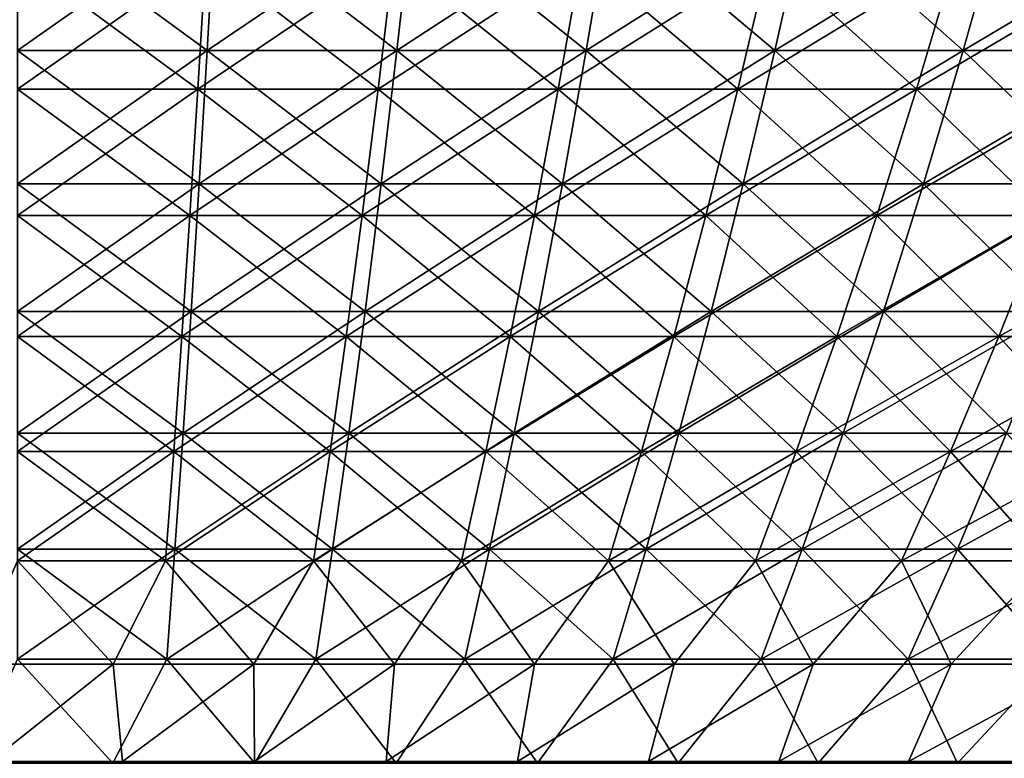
# Model space of a CAD drawing. Header units: millimetres. Extents: x -250 to 250, y -45 to 4150.
# Tile 570 of 656: x 0 to 19, y 3916 to 3930. Entities that reach past the tile are written whole.
import ezdxf

# ---------------------------------------------------------------- set-up
doc = ezdxf.new("R2010")
doc.units = ezdxf.units.MM
doc.header["$LTSCALE"] = 81.481481
for name, color, linetype in [('19', 7, 'CONTINUOUS'), ('20', 7, 'CONTINUOUS'), ('21', 7, 'CONTINUOUS'), ('22', 7, 'CONTINUOUS')]:
    doc.layers.add(name, color=color, linetype=linetype)

msp = doc.modelspace()

# ---------------------------------------------------------------- linework, layer by layer
at = {"layer": '19', "color": 7, "linetype": 'CONTINUOUS'}
for points in [[(3.612, 3929.227, -117.244), (0, 3929.227, -117.299), (3.762, 3931.872, -122.089), (3.612, 3929.227, -117.244)], [(3.762, 3931.872, -122.089), (0, 3929.227, -117.299), (0, 3931.872, -122.147), (3.762, 3931.872, -122.089)], [(7.221, 3929.227, -117.077), (3.612, 3929.227, -117.244), (7.52, 3931.872, -121.916), (7.221, 3929.227, -117.077)], [(7.52, 3931.872, -121.916), (3.612, 3929.227, -117.244), (3.762, 3931.872, -122.089), (7.52, 3931.872, -121.916)], [(10.823, 3929.227, -116.799), (7.221, 3929.227, -117.077), (11.27, 3931.872, -121.626), (10.823, 3929.227, -116.799)], [(11.27, 3931.872, -121.626), (7.221, 3929.227, -117.077), (7.52, 3931.872, -121.916), (11.27, 3931.872, -121.626)], [(14.415, 3929.227, -116.41), (10.823, 3929.227, -116.799), (15.01, 3931.872, -121.222), (14.415, 3929.227, -116.41)], [(15.01, 3931.872, -121.222), (10.823, 3929.227, -116.799), (11.27, 3931.872, -121.626), (15.01, 3931.872, -121.222)], [(17.993, 3929.227, -115.911), (14.415, 3929.227, -116.41), (18.736, 3931.872, -120.702), (17.993, 3929.227, -115.911)], [(18.736, 3931.872, -120.702), (14.415, 3929.227, -116.41), (15.01, 3931.872, -121.222), (18.736, 3931.872, -120.702)], [(21.554, 3929.227, -115.302), (17.993, 3929.227, -115.911), (22.445, 3931.872, -120.068), (21.554, 3929.227, -115.302)], [(22.445, 3931.872, -120.068), (17.993, 3929.227, -115.911), (18.736, 3931.872, -120.702), (22.445, 3931.872, -120.068)], [(3.461, 3926.69, -112.341), (0, 3926.69, -112.394), (3.612, 3929.227, -117.244), (3.461, 3926.69, -112.341)], [(3.612, 3929.227, -117.244), (0, 3926.69, -112.394), (0, 3929.227, -117.299), (3.612, 3929.227, -117.244)], [(6.919, 3926.69, -112.181), (3.461, 3926.69, -112.341), (7.221, 3929.227, -117.077), (6.919, 3926.69, -112.181)], [(7.221, 3929.227, -117.077), (3.461, 3926.69, -112.341), (3.612, 3929.227, -117.244), (7.221, 3929.227, -117.077)], [(10.37, 3926.69, -111.915), (6.919, 3926.69, -112.181), (10.823, 3929.227, -116.799), (10.37, 3926.69, -111.915)], [(10.823, 3929.227, -116.799), (6.919, 3926.69, -112.181), (7.221, 3929.227, -117.077), (10.823, 3929.227, -116.799)], [(13.812, 3926.69, -111.542), (10.37, 3926.69, -111.915), (14.415, 3929.227, -116.41), (13.812, 3926.69, -111.542)], [(14.415, 3929.227, -116.41), (10.37, 3926.69, -111.915), (10.823, 3929.227, -116.799), (14.415, 3929.227, -116.41)], [(17.24, 3926.69, -111.064), (13.812, 3926.69, -111.542), (17.993, 3929.227, -115.911), (17.24, 3926.69, -111.064)], [(17.993, 3929.227, -115.911), (13.812, 3926.69, -111.542), (14.415, 3929.227, -116.41), (17.993, 3929.227, -115.911)], [(20.652, 3926.69, -110.48), (17.24, 3926.69, -111.064), (21.554, 3929.227, -115.302), (20.652, 3926.69, -110.48)], [(21.554, 3929.227, -115.302), (17.24, 3926.69, -111.064), (17.993, 3929.227, -115.911), (21.554, 3929.227, -115.302)], [(3.308, 3924.261, -107.383), (0, 3924.261, -107.434), (3.461, 3926.69, -112.341), (3.308, 3924.261, -107.383)], [(3.461, 3926.69, -112.341), (0, 3924.261, -107.434), (0, 3926.69, -112.394), (3.461, 3926.69, -112.341)], [(6.614, 3924.261, -107.23), (3.308, 3924.261, -107.383), (6.919, 3926.69, -112.181), (6.614, 3924.261, -107.23)], [(6.919, 3926.69, -112.181), (3.308, 3924.261, -107.383), (3.461, 3926.69, -112.341), (6.919, 3926.69, -112.181)], [(9.913, 3924.261, -106.976), (6.614, 3924.261, -107.23), (10.37, 3926.69, -111.915), (9.913, 3924.261, -106.976)], [(10.37, 3926.69, -111.915), (6.614, 3924.261, -107.23), (6.919, 3926.69, -112.181), (10.37, 3926.69, -111.915)], [(13.202, 3924.261, -106.62), (9.913, 3924.261, -106.976), (13.812, 3926.69, -111.542), (13.202, 3924.261, -106.62)], [(13.812, 3926.69, -111.542), (9.913, 3924.261, -106.976), (10.37, 3926.69, -111.915), (13.812, 3926.69, -111.542)], [(16.479, 3924.261, -106.163), (13.202, 3924.261, -106.62), (17.24, 3926.69, -111.064), (16.479, 3924.261, -106.163)], [(17.24, 3926.69, -111.064), (13.202, 3924.261, -106.62), (13.812, 3926.69, -111.542), (17.24, 3926.69, -111.064)], [(19.741, 3924.261, -105.605), (16.479, 3924.261, -106.163), (20.652, 3926.69, -110.48), (19.741, 3924.261, -105.605)], [(20.652, 3926.69, -110.48), (16.479, 3924.261, -106.163), (17.24, 3926.69, -111.064), (20.652, 3926.69, -110.48)], [(3.154, 3921.943, -102.373), (0, 3921.943, -102.422), (3.308, 3924.261, -107.383), (3.154, 3921.943, -102.373)], [(3.308, 3924.261, -107.383), (0, 3921.943, -102.422), (0, 3924.261, -107.434), (3.308, 3924.261, -107.383)], [(6.305, 3921.943, -102.227), (3.154, 3921.943, -102.373), (6.614, 3924.261, -107.23), (6.305, 3921.943, -102.227)], [(6.614, 3924.261, -107.23), (3.154, 3921.943, -102.373), (3.308, 3924.261, -107.383), (6.614, 3924.261, -107.23)], [(9.45, 3921.943, -101.985), (6.305, 3921.943, -102.227), (9.913, 3924.261, -106.976), (9.45, 3921.943, -101.985)], [(9.913, 3924.261, -106.976), (6.305, 3921.943, -102.227), (6.614, 3924.261, -107.23), (9.913, 3924.261, -106.976)], [(12.586, 3921.943, -101.645), (9.45, 3921.943, -101.985), (13.202, 3924.261, -106.62), (12.586, 3921.943, -101.645)], [(13.202, 3924.261, -106.62), (9.45, 3921.943, -101.985), (9.913, 3924.261, -106.976), (13.202, 3924.261, -106.62)], [(15.711, 3921.943, -101.209), (12.586, 3921.943, -101.645), (16.479, 3924.261, -106.163), (15.711, 3921.943, -101.209)], [(16.479, 3924.261, -106.163), (12.586, 3921.943, -101.645), (13.202, 3924.261, -106.62), (16.479, 3924.261, -106.163)], [(18.82, 3921.943, -100.678), (15.711, 3921.943, -101.209), (19.741, 3924.261, -105.605), (18.82, 3921.943, -100.678)], [(19.741, 3924.261, -105.605), (15.711, 3921.943, -101.209), (16.479, 3924.261, -106.163), (19.741, 3924.261, -105.605)], [(2.998, 3919.737, -97.313), (0, 3919.737, -97.359), (3.154, 3921.943, -102.373), (2.998, 3919.737, -97.313)], [(3.154, 3921.943, -102.373), (0, 3919.737, -97.359), (0, 3921.943, -102.422), (3.154, 3921.943, -102.373)], [(5.994, 3919.737, -97.174), (2.998, 3919.737, -97.313), (6.305, 3921.943, -102.227), (5.994, 3919.737, -97.174)], [(6.305, 3921.943, -102.227), (2.998, 3919.737, -97.313), (3.154, 3921.943, -102.373), (6.305, 3921.943, -102.227)], [(8.983, 3919.737, -96.944), (5.994, 3919.737, -97.174), (9.45, 3921.943, -101.985), (8.983, 3919.737, -96.944)], [(9.45, 3921.943, -101.985), (5.994, 3919.737, -97.174), (6.305, 3921.943, -102.227), (9.45, 3921.943, -101.985)], [(11.964, 3919.737, -96.621), (8.983, 3919.737, -96.944), (12.586, 3921.943, -101.645), (11.964, 3919.737, -96.621)], [(12.586, 3921.943, -101.645), (8.983, 3919.737, -96.944), (9.45, 3921.943, -101.985), (12.586, 3921.943, -101.645)], [(14.934, 3919.737, -96.207), (11.964, 3919.737, -96.621), (15.711, 3921.943, -101.209), (14.934, 3919.737, -96.207)], [(15.711, 3921.943, -101.209), (11.964, 3919.737, -96.621), (12.586, 3921.943, -101.645), (15.711, 3921.943, -101.209)], [(17.89, 3919.737, -95.701), (14.934, 3919.737, -96.207), (18.82, 3921.943, -100.678), (17.89, 3919.737, -95.701)], [(18.82, 3921.943, -100.678), (14.934, 3919.737, -96.207), (15.711, 3921.943, -101.209), (18.82, 3921.943, -100.678)], [(20.828, 3919.737, -95.105), (17.89, 3919.737, -95.701), (21.911, 3921.943, -100.05), (20.828, 3919.737, -95.105)], [(21.911, 3921.943, -100.05), (17.89, 3919.737, -95.701), (18.82, 3921.943, -100.678), (21.911, 3921.943, -100.05)], [(2.841, 3917.642, -92.205), (0, 3917.642, -92.249), (2.998, 3919.737, -97.313), (2.841, 3917.642, -92.205)], [(2.998, 3919.737, -97.313), (0, 3917.642, -92.249), (0, 3919.737, -97.359), (2.998, 3919.737, -97.313)], [(5.679, 3917.642, -92.074), (2.841, 3917.642, -92.205), (5.994, 3919.737, -97.174), (5.679, 3917.642, -92.074)], [(5.994, 3919.737, -97.174), (2.841, 3917.642, -92.205), (2.998, 3919.737, -97.313), (5.994, 3919.737, -97.174)], [(8.512, 3917.642, -91.856), (5.679, 3917.642, -92.074), (8.983, 3919.737, -96.944), (8.512, 3917.642, -91.856)], [(8.983, 3919.737, -96.944), (5.679, 3917.642, -92.074), (5.994, 3919.737, -97.174), (8.983, 3919.737, -96.944)], [(11.336, 3917.642, -91.55), (8.512, 3917.642, -91.856), (11.964, 3919.737, -96.621), (11.336, 3917.642, -91.55)], [(11.964, 3919.737, -96.621), (8.512, 3917.642, -91.856), (8.983, 3919.737, -96.944), (11.964, 3919.737, -96.621)], [(14.15, 3917.642, -91.157), (11.336, 3917.642, -91.55), (14.934, 3919.737, -96.207), (14.15, 3917.642, -91.157)], [(14.934, 3919.737, -96.207), (11.336, 3917.642, -91.55), (11.964, 3919.737, -96.621), (14.934, 3919.737, -96.207)], [(16.951, 3917.642, -90.678), (14.15, 3917.642, -91.157), (17.89, 3919.737, -95.701), (16.951, 3917.642, -90.678)], [(17.89, 3919.737, -95.701), (14.15, 3917.642, -91.157), (14.934, 3919.737, -96.207), (17.89, 3919.737, -95.701)], [(19.735, 3917.642, -90.113), (16.951, 3917.642, -90.678), (20.828, 3919.737, -95.105), (19.735, 3917.642, -90.113)], [(20.828, 3919.737, -95.105), (16.951, 3917.642, -90.678), (17.89, 3919.737, -95.701), (20.828, 3919.737, -95.105)], [(1.817, 3915.661, -87.075), (-0.883, 3915.661, -87.09), (0, 3917.642, -92.249), (1.817, 3915.661, -87.075)], [(2.841, 3917.642, -92.205), (1.817, 3915.661, -87.075), (0, 3917.642, -92.249), (2.841, 3917.642, -92.205)], [(4.515, 3915.661, -86.977), (1.817, 3915.661, -87.075), (2.841, 3917.642, -92.205), (4.515, 3915.661, -86.977)], [(5.679, 3917.642, -92.074), (4.515, 3915.661, -86.977), (2.841, 3917.642, -92.205), (5.679, 3917.642, -92.074)], [(7.208, 3915.661, -86.795), (4.515, 3915.661, -86.977), (5.679, 3917.642, -92.074), (7.208, 3915.661, -86.795)], [(8.512, 3917.642, -91.856), (7.208, 3915.661, -86.795), (5.679, 3917.642, -92.074), (8.512, 3917.642, -91.856)], [(9.895, 3915.661, -86.53), (7.208, 3915.661, -86.795), (8.512, 3917.642, -91.856), (9.895, 3915.661, -86.53)], [(11.336, 3917.642, -91.55), (9.895, 3915.661, -86.53), (8.512, 3917.642, -91.856), (11.336, 3917.642, -91.55)], [(12.572, 3915.661, -86.182), (9.895, 3915.661, -86.53), (11.336, 3917.642, -91.55), (12.572, 3915.661, -86.182)], [(14.15, 3917.642, -91.157), (12.572, 3915.661, -86.182), (11.336, 3917.642, -91.55), (14.15, 3917.642, -91.157)], [(15.237, 3915.661, -85.751), (12.572, 3915.661, -86.182), (14.15, 3917.642, -91.157), (15.237, 3915.661, -85.751)], [(16.951, 3917.642, -90.678), (15.237, 3915.661, -85.751), (14.15, 3917.642, -91.157), (16.951, 3917.642, -90.678)], [(17.888, 3915.661, -85.237), (15.237, 3915.661, -85.751), (16.951, 3917.642, -90.678), (17.888, 3915.661, -85.237)], [(19.735, 3917.642, -90.113), (17.888, 3915.661, -85.237), (16.951, 3917.642, -90.678), (19.735, 3917.642, -90.113)], [(20.521, 3915.661, -84.642), (17.888, 3915.661, -85.237), (19.735, 3917.642, -90.113), (20.521, 3915.661, -84.642)]]:
    msp.add_3dface(points, dxfattribs=at)
at = {"layer": '20', "color": 7, "linetype": 'CONTINUOUS'}
for points in [[(0, 3929.227, 117.299), (3.612, 3929.227, 117.244), (0, 3931.872, 122.147), (0, 3929.227, 117.299)], [(0, 3931.872, 122.147), (3.612, 3929.227, 117.244), (3.762, 3931.872, 122.089), (0, 3931.872, 122.147)], [(3.612, 3929.227, 117.244), (7.221, 3929.227, 117.077), (3.762, 3931.872, 122.089), (3.612, 3929.227, 117.244)], [(3.762, 3931.872, 122.089), (7.221, 3929.227, 117.077), (7.52, 3931.872, 121.916), (3.762, 3931.872, 122.089)], [(7.221, 3929.227, 117.077), (10.823, 3929.227, 116.799), (7.52, 3931.872, 121.916), (7.221, 3929.227, 117.077)], [(7.52, 3931.872, 121.916), (10.823, 3929.227, 116.799), (11.27, 3931.872, 121.626), (7.52, 3931.872, 121.916)], [(10.823, 3929.227, 116.799), (14.415, 3929.227, 116.41), (11.27, 3931.872, 121.626), (10.823, 3929.227, 116.799)], [(11.27, 3931.872, 121.626), (14.415, 3929.227, 116.41), (15.01, 3931.872, 121.222), (11.27, 3931.872, 121.626)], [(14.415, 3929.227, 116.41), (17.993, 3929.227, 115.911), (15.01, 3931.872, 121.222), (14.415, 3929.227, 116.41)], [(15.01, 3931.872, 121.222), (17.993, 3929.227, 115.911), (18.736, 3931.872, 120.702), (15.01, 3931.872, 121.222)], [(17.993, 3929.227, 115.911), (21.554, 3929.227, 115.302), (18.736, 3931.872, 120.702), (17.993, 3929.227, 115.911)], [(18.736, 3931.872, 120.702), (21.554, 3929.227, 115.302), (22.445, 3931.872, 120.068), (18.736, 3931.872, 120.702)], [(0, 3926.69, 112.394), (3.461, 3926.69, 112.341), (0, 3929.227, 117.299), (0, 3926.69, 112.394)], [(0, 3929.227, 117.299), (3.461, 3926.69, 112.341), (3.612, 3929.227, 117.244), (0, 3929.227, 117.299)], [(3.461, 3926.69, 112.341), (6.919, 3926.69, 112.181), (3.612, 3929.227, 117.244), (3.461, 3926.69, 112.341)], [(3.612, 3929.227, 117.244), (6.919, 3926.69, 112.181), (7.221, 3929.227, 117.077), (3.612, 3929.227, 117.244)], [(6.919, 3926.69, 112.181), (10.37, 3926.69, 111.915), (7.221, 3929.227, 117.077), (6.919, 3926.69, 112.181)], [(7.221, 3929.227, 117.077), (10.37, 3926.69, 111.915), (10.823, 3929.227, 116.799), (7.221, 3929.227, 117.077)], [(10.37, 3926.69, 111.915), (13.812, 3926.69, 111.542), (10.823, 3929.227, 116.799), (10.37, 3926.69, 111.915)], [(10.823, 3929.227, 116.799), (13.812, 3926.69, 111.542), (14.415, 3929.227, 116.41), (10.823, 3929.227, 116.799)], [(13.812, 3926.69, 111.542), (17.24, 3926.69, 111.064), (14.415, 3929.227, 116.41), (13.812, 3926.69, 111.542)], [(14.415, 3929.227, 116.41), (17.24, 3926.69, 111.064), (17.993, 3929.227, 115.911), (14.415, 3929.227, 116.41)], [(17.24, 3926.69, 111.064), (20.652, 3926.69, 110.48), (17.993, 3929.227, 115.911), (17.24, 3926.69, 111.064)], [(17.993, 3929.227, 115.911), (20.652, 3926.69, 110.48), (21.554, 3929.227, 115.302), (17.993, 3929.227, 115.911)], [(0, 3924.261, 107.434), (3.308, 3924.261, 107.383), (0, 3926.69, 112.394), (0, 3924.261, 107.434)], [(0, 3926.69, 112.394), (3.308, 3924.261, 107.383), (3.461, 3926.69, 112.341), (0, 3926.69, 112.394)], [(3.308, 3924.261, 107.383), (6.614, 3924.261, 107.23), (3.461, 3926.69, 112.341), (3.308, 3924.261, 107.383)], [(3.461, 3926.69, 112.341), (6.614, 3924.261, 107.23), (6.919, 3926.69, 112.181), (3.461, 3926.69, 112.341)], [(6.614, 3924.261, 107.23), (9.913, 3924.261, 106.976), (6.919, 3926.69, 112.181), (6.614, 3924.261, 107.23)], [(6.919, 3926.69, 112.181), (9.913, 3924.261, 106.976), (10.37, 3926.69, 111.915), (6.919, 3926.69, 112.181)], [(9.913, 3924.261, 106.976), (13.202, 3924.261, 106.62), (10.37, 3926.69, 111.915), (9.913, 3924.261, 106.976)], [(10.37, 3926.69, 111.915), (13.202, 3924.261, 106.62), (13.812, 3926.69, 111.542), (10.37, 3926.69, 111.915)], [(13.202, 3924.261, 106.62), (16.479, 3924.261, 106.163), (13.812, 3926.69, 111.542), (13.202, 3924.261, 106.62)], [(13.812, 3926.69, 111.542), (16.479, 3924.261, 106.163), (17.24, 3926.69, 111.064), (13.812, 3926.69, 111.542)], [(16.479, 3924.261, 106.163), (19.741, 3924.261, 105.605), (17.24, 3926.69, 111.064), (16.479, 3924.261, 106.163)], [(17.24, 3926.69, 111.064), (19.741, 3924.261, 105.605), (20.652, 3926.69, 110.48), (17.24, 3926.69, 111.064)], [(0, 3921.943, 102.422), (3.154, 3921.943, 102.373), (0, 3924.261, 107.434), (0, 3921.943, 102.422)], [(0, 3924.261, 107.434), (3.154, 3921.943, 102.373), (3.308, 3924.261, 107.383), (0, 3924.261, 107.434)], [(3.154, 3921.943, 102.373), (6.305, 3921.943, 102.227), (3.308, 3924.261, 107.383), (3.154, 3921.943, 102.373)], [(3.308, 3924.261, 107.383), (6.305, 3921.943, 102.227), (6.614, 3924.261, 107.23), (3.308, 3924.261, 107.383)], [(6.305, 3921.943, 102.227), (9.45, 3921.943, 101.985), (6.614, 3924.261, 107.23), (6.305, 3921.943, 102.227)], [(6.614, 3924.261, 107.23), (9.45, 3921.943, 101.985), (9.913, 3924.261, 106.976), (6.614, 3924.261, 107.23)], [(9.45, 3921.943, 101.985), (12.586, 3921.943, 101.645), (9.913, 3924.261, 106.976), (9.45, 3921.943, 101.985)], [(9.913, 3924.261, 106.976), (12.586, 3921.943, 101.645), (13.202, 3924.261, 106.62), (9.913, 3924.261, 106.976)], [(12.586, 3921.943, 101.645), (15.711, 3921.943, 101.209), (13.202, 3924.261, 106.62), (12.586, 3921.943, 101.645)], [(13.202, 3924.261, 106.62), (15.711, 3921.943, 101.209), (16.479, 3924.261, 106.163), (13.202, 3924.261, 106.62)], [(15.711, 3921.943, 101.209), (18.82, 3921.943, 100.678), (16.479, 3924.261, 106.163), (15.711, 3921.943, 101.209)], [(16.479, 3924.261, 106.163), (18.82, 3921.943, 100.678), (19.741, 3924.261, 105.605), (16.479, 3924.261, 106.163)], [(0, 3919.737, 97.359), (2.998, 3919.737, 97.313), (0, 3921.943, 102.422), (0, 3919.737, 97.359)], [(0, 3921.943, 102.422), (2.998, 3919.737, 97.313), (3.154, 3921.943, 102.373), (0, 3921.943, 102.422)], [(2.998, 3919.737, 97.313), (5.994, 3919.737, 97.174), (3.154, 3921.943, 102.373), (2.998, 3919.737, 97.313)], [(3.154, 3921.943, 102.373), (5.994, 3919.737, 97.174), (6.305, 3921.943, 102.227), (3.154, 3921.943, 102.373)], [(5.994, 3919.737, 97.174), (8.983, 3919.737, 96.944), (6.305, 3921.943, 102.227), (5.994, 3919.737, 97.174)], [(6.305, 3921.943, 102.227), (8.983, 3919.737, 96.944), (9.45, 3921.943, 101.985), (6.305, 3921.943, 102.227)], [(8.983, 3919.737, 96.944), (11.964, 3919.737, 96.621), (9.45, 3921.943, 101.985), (8.983, 3919.737, 96.944)], [(9.45, 3921.943, 101.985), (11.964, 3919.737, 96.621), (12.586, 3921.943, 101.645), (9.45, 3921.943, 101.985)], [(11.964, 3919.737, 96.621), (14.934, 3919.737, 96.207), (12.586, 3921.943, 101.645), (11.964, 3919.737, 96.621)], [(12.586, 3921.943, 101.645), (14.934, 3919.737, 96.207), (15.711, 3921.943, 101.209), (12.586, 3921.943, 101.645)], [(14.934, 3919.737, 96.207), (17.89, 3919.737, 95.701), (15.711, 3921.943, 101.209), (14.934, 3919.737, 96.207)], [(15.711, 3921.943, 101.209), (17.89, 3919.737, 95.701), (18.82, 3921.943, 100.678), (15.711, 3921.943, 101.209)], [(17.89, 3919.737, 95.701), (20.828, 3919.737, 95.105), (18.82, 3921.943, 100.678), (17.89, 3919.737, 95.701)], [(0, 3917.642, 92.249), (2.841, 3917.642, 92.205), (0, 3919.737, 97.359), (0, 3917.642, 92.249)], [(0, 3919.737, 97.359), (2.841, 3917.642, 92.205), (2.998, 3919.737, 97.313), (0, 3919.737, 97.359)], [(2.841, 3917.642, 92.205), (5.679, 3917.642, 92.074), (2.998, 3919.737, 97.313), (2.841, 3917.642, 92.205)], [(2.998, 3919.737, 97.313), (5.679, 3917.642, 92.074), (5.994, 3919.737, 97.174), (2.998, 3919.737, 97.313)], [(5.679, 3917.642, 92.074), (8.512, 3917.642, 91.856), (5.994, 3919.737, 97.174), (5.679, 3917.642, 92.074)], [(5.994, 3919.737, 97.174), (8.512, 3917.642, 91.856), (8.983, 3919.737, 96.944), (5.994, 3919.737, 97.174)], [(8.512, 3917.642, 91.856), (11.336, 3917.642, 91.55), (8.983, 3919.737, 96.944), (8.512, 3917.642, 91.856)], [(8.983, 3919.737, 96.944), (11.336, 3917.642, 91.55), (11.964, 3919.737, 96.621), (8.983, 3919.737, 96.944)], [(11.336, 3917.642, 91.55), (14.15, 3917.642, 91.157), (11.964, 3919.737, 96.621), (11.336, 3917.642, 91.55)], [(11.964, 3919.737, 96.621), (14.15, 3917.642, 91.157), (14.934, 3919.737, 96.207), (11.964, 3919.737, 96.621)], [(14.15, 3917.642, 91.157), (16.951, 3917.642, 90.678), (14.934, 3919.737, 96.207), (14.15, 3917.642, 91.157)], [(14.934, 3919.737, 96.207), (16.951, 3917.642, 90.678), (17.89, 3919.737, 95.701), (14.934, 3919.737, 96.207)], [(16.951, 3917.642, 90.678), (19.735, 3917.642, 90.113), (17.89, 3919.737, 95.701), (16.951, 3917.642, 90.678)], [(17.89, 3919.737, 95.701), (19.735, 3917.642, 90.113), (20.828, 3919.737, 95.105), (17.89, 3919.737, 95.701)], [(1.817, 3915.661, 87.075), (0, 3917.642, 92.249), (-0.883, 3915.661, 87.09), (1.817, 3915.661, 87.075)], [(2.841, 3917.642, 92.205), (0, 3917.642, 92.249), (1.817, 3915.661, 87.075), (2.841, 3917.642, 92.205)], [(4.515, 3915.661, 86.977), (2.841, 3917.642, 92.205), (1.817, 3915.661, 87.075), (4.515, 3915.661, 86.977)], [(5.679, 3917.642, 92.074), (2.841, 3917.642, 92.205), (4.515, 3915.661, 86.977), (5.679, 3917.642, 92.074)], [(7.208, 3915.661, 86.795), (5.679, 3917.642, 92.074), (4.515, 3915.661, 86.977), (7.208, 3915.661, 86.795)], [(8.512, 3917.642, 91.856), (5.679, 3917.642, 92.074), (7.208, 3915.661, 86.795), (8.512, 3917.642, 91.856)], [(9.895, 3915.661, 86.53), (8.512, 3917.642, 91.856), (7.208, 3915.661, 86.795), (9.895, 3915.661, 86.53)], [(11.336, 3917.642, 91.55), (8.512, 3917.642, 91.856), (9.895, 3915.661, 86.53), (11.336, 3917.642, 91.55)], [(12.572, 3915.661, 86.182), (11.336, 3917.642, 91.55), (9.895, 3915.661, 86.53), (12.572, 3915.661, 86.182)], [(14.15, 3917.642, 91.157), (11.336, 3917.642, 91.55), (12.572, 3915.661, 86.182), (14.15, 3917.642, 91.157)], [(15.237, 3915.661, 85.751), (14.15, 3917.642, 91.157), (12.572, 3915.661, 86.182), (15.237, 3915.661, 85.751)], [(16.951, 3917.642, 90.678), (14.15, 3917.642, 91.157), (15.237, 3915.661, 85.751), (16.951, 3917.642, 90.678)], [(17.888, 3915.661, 85.237), (16.951, 3917.642, 90.678), (15.237, 3915.661, 85.751), (17.888, 3915.661, 85.237)], [(19.735, 3917.642, 90.113), (16.951, 3917.642, 90.678), (17.888, 3915.661, 85.237), (19.735, 3917.642, 90.113)], [(20.521, 3915.661, 84.642), (19.735, 3917.642, 90.113), (17.888, 3915.661, 85.237), (20.521, 3915.661, 84.642)]]:
    msp.add_3dface(points, dxfattribs=at)
at = {"layer": '21', "color": 7, "linetype": 'CONTINUOUS'}
for points in [[(3.435, 3928.493, 111.475), (0, 3928.493, 111.528), (3.584, 3931.01, 116.338), (3.435, 3928.493, 111.475)], [(3.584, 3931.01, 116.338), (0, 3928.493, 111.528), (0, 3931.01, 116.393), (3.584, 3931.01, 116.338)], [(6.866, 3928.493, 111.317), (3.435, 3928.493, 111.475), (7.165, 3931.01, 116.172), (6.866, 3928.493, 111.317)], [(7.165, 3931.01, 116.172), (3.435, 3928.493, 111.475), (3.584, 3931.01, 116.338), (7.165, 3931.01, 116.172)], [(10.291, 3928.493, 111.052), (6.866, 3928.493, 111.317), (10.739, 3931.01, 115.897), (10.291, 3928.493, 111.052)], [(10.739, 3931.01, 115.897), (6.866, 3928.493, 111.317), (7.165, 3931.01, 116.172), (10.739, 3931.01, 115.897)], [(13.706, 3928.493, 110.683), (10.291, 3928.493, 111.052), (14.303, 3931.01, 115.511), (13.706, 3928.493, 110.683)], [(14.303, 3931.01, 115.511), (10.291, 3928.493, 111.052), (10.739, 3931.01, 115.897), (14.303, 3931.01, 115.511)], [(17.107, 3928.493, 110.208), (13.706, 3928.493, 110.683), (17.854, 3931.01, 115.016), (17.107, 3928.493, 110.208)], [(17.854, 3931.01, 115.016), (13.706, 3928.493, 110.683), (14.303, 3931.01, 115.511), (17.854, 3931.01, 115.016)], [(20.493, 3928.493, 109.629), (17.107, 3928.493, 110.208), (21.387, 3931.01, 114.411), (20.493, 3928.493, 109.629)], [(21.387, 3931.01, 114.411), (17.107, 3928.493, 110.208), (17.854, 3931.01, 115.016), (21.387, 3931.01, 114.411)], [(3.283, 3926.084, 106.558), (0, 3926.084, 106.609), (3.435, 3928.493, 111.475), (3.283, 3926.084, 106.558)], [(3.435, 3928.493, 111.475), (0, 3926.084, 106.609), (0, 3928.493, 111.528), (3.435, 3928.493, 111.475)], [(6.563, 3926.084, 106.407), (3.283, 3926.084, 106.558), (6.866, 3928.493, 111.317), (6.563, 3926.084, 106.407)], [(6.866, 3928.493, 111.317), (3.283, 3926.084, 106.558), (3.435, 3928.493, 111.475), (6.866, 3928.493, 111.317)], [(9.837, 3926.084, 106.154), (6.563, 3926.084, 106.407), (10.291, 3928.493, 111.052), (9.837, 3926.084, 106.154)], [(10.291, 3928.493, 111.052), (6.563, 3926.084, 106.407), (6.866, 3928.493, 111.317), (10.291, 3928.493, 111.052)], [(13.101, 3926.084, 105.801), (9.837, 3926.084, 106.154), (13.706, 3928.493, 110.683), (13.101, 3926.084, 105.801)], [(13.706, 3928.493, 110.683), (9.837, 3926.084, 106.154), (10.291, 3928.493, 111.052), (13.706, 3928.493, 110.683)], [(16.353, 3926.084, 105.347), (13.101, 3926.084, 105.801), (17.107, 3928.493, 110.208), (16.353, 3926.084, 105.347)], [(17.107, 3928.493, 110.208), (13.101, 3926.084, 105.801), (13.706, 3928.493, 110.683), (17.107, 3928.493, 110.208)], [(19.589, 3926.084, 104.794), (16.353, 3926.084, 105.347), (20.493, 3928.493, 109.629), (19.589, 3926.084, 104.794)], [(20.493, 3928.493, 109.629), (16.353, 3926.084, 105.347), (17.107, 3928.493, 110.208), (20.493, 3928.493, 109.629)], [(3.13, 3923.784, 101.589), (0, 3923.784, 101.637), (3.283, 3926.084, 106.558), (3.13, 3923.784, 101.589)], [(3.283, 3926.084, 106.558), (0, 3923.784, 101.637), (0, 3926.084, 106.609), (3.283, 3926.084, 106.558)], [(6.257, 3923.784, 101.445), (3.13, 3923.784, 101.589), (6.563, 3926.084, 106.407), (6.257, 3923.784, 101.445)], [(6.563, 3926.084, 106.407), (3.13, 3923.784, 101.589), (3.283, 3926.084, 106.558), (6.563, 3926.084, 106.407)], [(9.378, 3923.784, 101.204), (6.257, 3923.784, 101.445), (9.837, 3926.084, 106.154), (9.378, 3923.784, 101.204)], [(9.837, 3926.084, 106.154), (6.257, 3923.784, 101.445), (6.563, 3926.084, 106.407), (9.837, 3926.084, 106.154)], [(12.49, 3923.784, 100.867), (9.378, 3923.784, 101.204), (13.101, 3926.084, 105.801), (12.49, 3923.784, 100.867)], [(13.101, 3926.084, 105.801), (9.378, 3923.784, 101.204), (9.837, 3926.084, 106.154), (13.101, 3926.084, 105.801)], [(15.59, 3923.784, 100.435), (12.49, 3923.784, 100.867), (16.353, 3926.084, 105.347), (15.59, 3923.784, 100.435)], [(16.353, 3926.084, 105.347), (12.49, 3923.784, 100.867), (13.101, 3926.084, 105.801), (16.353, 3926.084, 105.347)], [(18.676, 3923.784, 99.907), (15.59, 3923.784, 100.435), (19.589, 3926.084, 104.794), (18.676, 3923.784, 99.907)], [(19.589, 3926.084, 104.794), (15.59, 3923.784, 100.435), (16.353, 3926.084, 105.347), (19.589, 3926.084, 104.794)], [(21.744, 3923.784, 99.284), (18.676, 3923.784, 99.907), (22.807, 3926.084, 104.141), (21.744, 3923.784, 99.284)], [(22.807, 3926.084, 104.141), (18.676, 3923.784, 99.907), (19.589, 3926.084, 104.794), (22.807, 3926.084, 104.141)], [(2.975, 3921.594, 96.571), (0, 3921.594, 96.617), (3.13, 3923.784, 101.589), (2.975, 3921.594, 96.571)], [(3.13, 3923.784, 101.589), (0, 3921.594, 96.617), (0, 3923.784, 101.637), (3.13, 3923.784, 101.589)], [(5.948, 3921.594, 96.433), (2.975, 3921.594, 96.571), (6.257, 3923.784, 101.445), (5.948, 3921.594, 96.433)], [(6.257, 3923.784, 101.445), (2.975, 3921.594, 96.571), (3.13, 3923.784, 101.589), (6.257, 3923.784, 101.445)], [(8.915, 3921.594, 96.204), (5.948, 3921.594, 96.433), (9.378, 3923.784, 101.204), (8.915, 3921.594, 96.204)], [(9.378, 3923.784, 101.204), (5.948, 3921.594, 96.433), (6.257, 3923.784, 101.445), (9.378, 3923.784, 101.204)], [(11.873, 3921.594, 95.884), (8.915, 3921.594, 96.204), (12.49, 3923.784, 100.867), (11.873, 3921.594, 95.884)], [(12.49, 3923.784, 100.867), (8.915, 3921.594, 96.204), (9.378, 3923.784, 101.204), (12.49, 3923.784, 100.867)], [(14.82, 3921.594, 95.473), (11.873, 3921.594, 95.884), (15.59, 3923.784, 100.435), (14.82, 3921.594, 95.473)], [(15.59, 3923.784, 100.435), (11.873, 3921.594, 95.884), (12.49, 3923.784, 100.867), (15.59, 3923.784, 100.435)], [(17.753, 3921.594, 94.971), (14.82, 3921.594, 95.473), (18.676, 3923.784, 99.907), (17.753, 3921.594, 94.971)], [(18.676, 3923.784, 99.907), (14.82, 3921.594, 95.473), (15.59, 3923.784, 100.435), (18.676, 3923.784, 99.907)], [(20.669, 3921.594, 94.38), (17.753, 3921.594, 94.971), (21.744, 3923.784, 99.284), (20.669, 3921.594, 94.38)], [(21.744, 3923.784, 99.284), (17.753, 3921.594, 94.971), (18.676, 3923.784, 99.907), (21.744, 3923.784, 99.284)], [(2.819, 3919.516, 91.505), (0, 3919.516, 91.548), (2.975, 3921.594, 96.571), (2.819, 3919.516, 91.505)], [(2.975, 3921.594, 96.571), (0, 3919.516, 91.548), (0, 3921.594, 96.617), (2.975, 3921.594, 96.571)], [(5.636, 3919.516, 91.375), (2.819, 3919.516, 91.505), (5.948, 3921.594, 96.433), (5.636, 3919.516, 91.375)], [(5.948, 3921.594, 96.433), (2.819, 3919.516, 91.505), (2.975, 3921.594, 96.571), (5.948, 3921.594, 96.433)], [(8.447, 3919.516, 91.158), (5.636, 3919.516, 91.375), (8.915, 3921.594, 96.204), (8.447, 3919.516, 91.158)], [(8.915, 3921.594, 96.204), (5.636, 3919.516, 91.375), (5.948, 3921.594, 96.433), (8.915, 3921.594, 96.204)], [(11.25, 3919.516, 90.855), (8.447, 3919.516, 91.158), (11.873, 3921.594, 95.884), (11.25, 3919.516, 90.855)], [(11.873, 3921.594, 95.884), (8.447, 3919.516, 91.158), (8.915, 3921.594, 96.204), (11.873, 3921.594, 95.884)], [(14.043, 3919.516, 90.465), (11.25, 3919.516, 90.855), (14.82, 3921.594, 95.473), (14.043, 3919.516, 90.465)], [(14.82, 3921.594, 95.473), (11.25, 3919.516, 90.855), (11.873, 3921.594, 95.884), (14.82, 3921.594, 95.473)], [(16.822, 3919.516, 89.99), (14.043, 3919.516, 90.465), (17.753, 3921.594, 94.971), (16.822, 3919.516, 89.99)], [(17.753, 3921.594, 94.971), (14.043, 3919.516, 90.465), (14.82, 3921.594, 95.473), (17.753, 3921.594, 94.971)], [(19.585, 3919.516, 89.429), (16.822, 3919.516, 89.99), (20.669, 3921.594, 94.38), (19.585, 3919.516, 89.429)], [(20.669, 3921.594, 94.38), (16.822, 3919.516, 89.99), (17.753, 3921.594, 94.971), (20.669, 3921.594, 94.38)], [(1.824, 3917.55, 86.416), (-0.855, 3917.55, 86.431), (0, 3919.516, 91.548), (1.824, 3917.55, 86.416)], [(2.819, 3919.516, 91.505), (1.824, 3917.55, 86.416), (0, 3919.516, 91.548), (2.819, 3919.516, 91.505)], [(4.501, 3917.55, 86.318), (1.824, 3917.55, 86.416), (2.819, 3919.516, 91.505), (4.501, 3917.55, 86.318)], [(5.636, 3919.516, 91.375), (4.501, 3917.55, 86.318), (2.819, 3919.516, 91.505), (5.636, 3919.516, 91.375)], [(7.174, 3917.55, 86.137), (4.501, 3917.55, 86.318), (5.636, 3919.516, 91.375), (7.174, 3917.55, 86.137)], [(8.447, 3919.516, 91.158), (7.174, 3917.55, 86.137), (5.636, 3919.516, 91.375), (8.447, 3919.516, 91.158)], [(9.84, 3917.55, 85.874), (7.174, 3917.55, 86.137), (8.447, 3919.516, 91.158), (9.84, 3917.55, 85.874)], [(11.25, 3919.516, 90.855), (9.84, 3917.55, 85.874), (8.447, 3919.516, 91.158), (11.25, 3919.516, 90.855)], [(12.496, 3917.55, 85.528), (9.84, 3917.55, 85.874), (11.25, 3919.516, 90.855), (12.496, 3917.55, 85.528)], [(14.043, 3919.516, 90.465), (12.496, 3917.55, 85.528), (11.25, 3919.516, 90.855), (14.043, 3919.516, 90.465)], [(15.141, 3917.55, 85.099), (12.496, 3917.55, 85.528), (14.043, 3919.516, 90.465), (15.141, 3917.55, 85.099)], [(16.822, 3919.516, 89.99), (15.141, 3917.55, 85.099), (14.043, 3919.516, 90.465), (16.822, 3919.516, 89.99)], [(17.77, 3917.55, 84.589), (15.141, 3917.55, 85.099), (16.822, 3919.516, 89.99), (17.77, 3917.55, 84.589)], [(19.585, 3919.516, 89.429), (17.77, 3917.55, 84.589), (16.822, 3919.516, 89.99), (19.585, 3919.516, 89.429)], [(20.383, 3917.55, 83.998), (17.77, 3917.55, 84.589), (19.585, 3919.516, 89.429), (20.383, 3917.55, 83.998)], [(1.824, 3917.55, 86.416), (-0.514, 3915.698, 81.279), (-0.855, 3917.55, 86.431), (1.824, 3917.55, 86.416)], [(1.999, 3915.698, 81.256), (-0.514, 3915.698, 81.279), (1.824, 3917.55, 86.416), (1.999, 3915.698, 81.256)], [(4.501, 3917.55, 86.318), (1.999, 3915.698, 81.256), (1.824, 3917.55, 86.416), (4.501, 3917.55, 86.318)], [(4.51, 3915.698, 81.156), (1.999, 3915.698, 81.256), (4.501, 3917.55, 86.318), (4.51, 3915.698, 81.156)], [(7.174, 3917.55, 86.137), (4.51, 3915.698, 81.156), (4.501, 3917.55, 86.318), (7.174, 3917.55, 86.137)], [(7.018, 3915.698, 80.977), (4.51, 3915.698, 81.156), (7.174, 3917.55, 86.137), (7.018, 3915.698, 80.977)], [(9.518, 3915.698, 80.722), (7.018, 3915.698, 80.977), (9.84, 3917.55, 85.874), (9.518, 3915.698, 80.722)], [(9.84, 3917.55, 85.874), (7.018, 3915.698, 80.977), (7.174, 3917.55, 86.137), (9.84, 3917.55, 85.874)], [(12.009, 3915.698, 80.389), (9.518, 3915.698, 80.722), (12.496, 3917.55, 85.528), (12.009, 3915.698, 80.389)], [(12.496, 3917.55, 85.528), (9.518, 3915.698, 80.722), (9.84, 3917.55, 85.874), (12.496, 3917.55, 85.528)], [(14.489, 3915.698, 79.979), (12.009, 3915.698, 80.389), (15.141, 3917.55, 85.099), (14.489, 3915.698, 79.979)], [(15.141, 3917.55, 85.099), (12.009, 3915.698, 80.389), (12.496, 3917.55, 85.528), (15.141, 3917.55, 85.099)], [(16.955, 3915.698, 79.493), (14.489, 3915.698, 79.979), (17.77, 3917.55, 84.589), (16.955, 3915.698, 79.493)], [(17.77, 3917.55, 84.589), (14.489, 3915.698, 79.979), (15.141, 3917.55, 85.099), (17.77, 3917.55, 84.589)], [(19.405, 3915.698, 78.93), (16.955, 3915.698, 79.493), (20.383, 3917.55, 83.998), (19.405, 3915.698, 78.93)], [(20.383, 3917.55, 83.998), (16.955, 3915.698, 79.493), (17.77, 3917.55, 84.589), (20.383, 3917.55, 83.998)]]:
    msp.add_3dface(points, dxfattribs=at)
at = {"layer": '22', "color": 7, "linetype": 'CONTINUOUS'}
for points in [[(0, 3928.493, -111.528), (3.435, 3928.493, -111.475), (0, 3931.01, -116.393), (0, 3928.493, -111.528)], [(0, 3931.01, -116.393), (3.435, 3928.493, -111.475), (3.584, 3931.01, -116.338), (0, 3931.01, -116.393)], [(3.435, 3928.493, -111.475), (6.866, 3928.493, -111.317), (3.584, 3931.01, -116.338), (3.435, 3928.493, -111.475)], [(3.584, 3931.01, -116.338), (6.866, 3928.493, -111.317), (7.165, 3931.01, -116.172), (3.584, 3931.01, -116.338)], [(6.866, 3928.493, -111.317), (10.291, 3928.493, -111.052), (7.165, 3931.01, -116.172), (6.866, 3928.493, -111.317)], [(7.165, 3931.01, -116.172), (10.291, 3928.493, -111.052), (10.739, 3931.01, -115.897), (7.165, 3931.01, -116.172)], [(10.291, 3928.493, -111.052), (13.706, 3928.493, -110.683), (10.739, 3931.01, -115.897), (10.291, 3928.493, -111.052)], [(10.739, 3931.01, -115.897), (13.706, 3928.493, -110.683), (14.303, 3931.01, -115.511), (10.739, 3931.01, -115.897)], [(13.706, 3928.493, -110.683), (17.107, 3928.493, -110.208), (14.303, 3931.01, -115.511), (13.706, 3928.493, -110.683)], [(14.303, 3931.01, -115.511), (17.107, 3928.493, -110.208), (17.854, 3931.01, -115.016), (14.303, 3931.01, -115.511)], [(17.107, 3928.493, -110.208), (20.493, 3928.493, -109.629), (17.854, 3931.01, -115.016), (17.107, 3928.493, -110.208)], [(17.854, 3931.01, -115.016), (20.493, 3928.493, -109.629), (21.387, 3931.01, -114.411), (17.854, 3931.01, -115.016)], [(0, 3926.084, -106.609), (3.283, 3926.084, -106.558), (0, 3928.493, -111.528), (0, 3926.084, -106.609)], [(0, 3928.493, -111.528), (3.283, 3926.084, -106.558), (3.435, 3928.493, -111.475), (0, 3928.493, -111.528)], [(3.283, 3926.084, -106.558), (6.563, 3926.084, -106.407), (3.435, 3928.493, -111.475), (3.283, 3926.084, -106.558)], [(3.435, 3928.493, -111.475), (6.563, 3926.084, -106.407), (6.866, 3928.493, -111.317), (3.435, 3928.493, -111.475)], [(6.563, 3926.084, -106.407), (9.837, 3926.084, -106.154), (6.866, 3928.493, -111.317), (6.563, 3926.084, -106.407)], [(6.866, 3928.493, -111.317), (9.837, 3926.084, -106.154), (10.291, 3928.493, -111.052), (6.866, 3928.493, -111.317)], [(9.837, 3926.084, -106.154), (13.101, 3926.084, -105.801), (10.291, 3928.493, -111.052), (9.837, 3926.084, -106.154)], [(10.291, 3928.493, -111.052), (13.101, 3926.084, -105.801), (13.706, 3928.493, -110.683), (10.291, 3928.493, -111.052)], [(13.101, 3926.084, -105.801), (16.353, 3926.084, -105.347), (13.706, 3928.493, -110.683), (13.101, 3926.084, -105.801)], [(13.706, 3928.493, -110.683), (16.353, 3926.084, -105.347), (17.107, 3928.493, -110.208), (13.706, 3928.493, -110.683)], [(16.353, 3926.084, -105.347), (19.589, 3926.084, -104.794), (17.107, 3928.493, -110.208), (16.353, 3926.084, -105.347)], [(17.107, 3928.493, -110.208), (19.589, 3926.084, -104.794), (20.493, 3928.493, -109.629), (17.107, 3928.493, -110.208)], [(0, 3923.784, -101.637), (3.13, 3923.784, -101.589), (0, 3926.084, -106.609), (0, 3923.784, -101.637)], [(0, 3926.084, -106.609), (3.13, 3923.784, -101.589), (3.283, 3926.084, -106.558), (0, 3926.084, -106.609)], [(3.13, 3923.784, -101.589), (6.257, 3923.784, -101.445), (3.283, 3926.084, -106.558), (3.13, 3923.784, -101.589)], [(3.283, 3926.084, -106.558), (6.257, 3923.784, -101.445), (6.563, 3926.084, -106.407), (3.283, 3926.084, -106.558)], [(6.257, 3923.784, -101.445), (9.378, 3923.784, -101.204), (6.563, 3926.084, -106.407), (6.257, 3923.784, -101.445)], [(6.563, 3926.084, -106.407), (9.378, 3923.784, -101.204), (9.837, 3926.084, -106.154), (6.563, 3926.084, -106.407)], [(9.378, 3923.784, -101.204), (12.49, 3923.784, -100.867), (9.837, 3926.084, -106.154), (9.378, 3923.784, -101.204)], [(9.837, 3926.084, -106.154), (12.49, 3923.784, -100.867), (13.101, 3926.084, -105.801), (9.837, 3926.084, -106.154)], [(12.49, 3923.784, -100.867), (15.59, 3923.784, -100.435), (13.101, 3926.084, -105.801), (12.49, 3923.784, -100.867)], [(13.101, 3926.084, -105.801), (15.59, 3923.784, -100.435), (16.353, 3926.084, -105.347), (13.101, 3926.084, -105.801)], [(15.59, 3923.784, -100.435), (18.676, 3923.784, -99.907), (16.353, 3926.084, -105.347), (15.59, 3923.784, -100.435)], [(16.353, 3926.084, -105.347), (18.676, 3923.784, -99.907), (19.589, 3926.084, -104.794), (16.353, 3926.084, -105.347)], [(18.676, 3923.784, -99.907), (21.744, 3923.784, -99.284), (19.589, 3926.084, -104.794), (18.676, 3923.784, -99.907)], [(0, 3921.594, -96.617), (2.975, 3921.594, -96.571), (0, 3923.784, -101.637), (0, 3921.594, -96.617)], [(0, 3923.784, -101.637), (2.975, 3921.594, -96.571), (3.13, 3923.784, -101.589), (0, 3923.784, -101.637)], [(2.975, 3921.594, -96.571), (5.948, 3921.594, -96.433), (3.13, 3923.784, -101.589), (2.975, 3921.594, -96.571)], [(3.13, 3923.784, -101.589), (5.948, 3921.594, -96.433), (6.257, 3923.784, -101.445), (3.13, 3923.784, -101.589)], [(5.948, 3921.594, -96.433), (8.915, 3921.594, -96.204), (6.257, 3923.784, -101.445), (5.948, 3921.594, -96.433)], [(6.257, 3923.784, -101.445), (8.915, 3921.594, -96.204), (9.378, 3923.784, -101.204), (6.257, 3923.784, -101.445)], [(8.915, 3921.594, -96.204), (11.873, 3921.594, -95.884), (9.378, 3923.784, -101.204), (8.915, 3921.594, -96.204)], [(9.378, 3923.784, -101.204), (11.873, 3921.594, -95.884), (12.49, 3923.784, -100.867), (9.378, 3923.784, -101.204)], [(11.873, 3921.594, -95.884), (14.82, 3921.594, -95.473), (12.49, 3923.784, -100.867), (11.873, 3921.594, -95.884)], [(12.49, 3923.784, -100.867), (14.82, 3921.594, -95.473), (15.59, 3923.784, -100.435), (12.49, 3923.784, -100.867)], [(14.82, 3921.594, -95.473), (17.753, 3921.594, -94.971), (15.59, 3923.784, -100.435), (14.82, 3921.594, -95.473)], [(15.59, 3923.784, -100.435), (17.753, 3921.594, -94.971), (18.676, 3923.784, -99.907), (15.59, 3923.784, -100.435)], [(17.753, 3921.594, -94.971), (20.669, 3921.594, -94.38), (18.676, 3923.784, -99.907), (17.753, 3921.594, -94.971)], [(18.676, 3923.784, -99.907), (20.669, 3921.594, -94.38), (21.744, 3923.784, -99.284), (18.676, 3923.784, -99.907)], [(0, 3919.516, -91.548), (2.819, 3919.516, -91.505), (0, 3921.594, -96.617), (0, 3919.516, -91.548)], [(0, 3921.594, -96.617), (2.819, 3919.516, -91.505), (2.975, 3921.594, -96.571), (0, 3921.594, -96.617)], [(2.819, 3919.516, -91.505), (5.636, 3919.516, -91.375), (2.975, 3921.594, -96.571), (2.819, 3919.516, -91.505)], [(2.975, 3921.594, -96.571), (5.636, 3919.516, -91.375), (5.948, 3921.594, -96.433), (2.975, 3921.594, -96.571)], [(5.636, 3919.516, -91.375), (8.447, 3919.516, -91.158), (5.948, 3921.594, -96.433), (5.636, 3919.516, -91.375)], [(5.948, 3921.594, -96.433), (8.447, 3919.516, -91.158), (8.915, 3921.594, -96.204), (5.948, 3921.594, -96.433)], [(8.447, 3919.516, -91.158), (11.25, 3919.516, -90.855), (8.915, 3921.594, -96.204), (8.447, 3919.516, -91.158)], [(8.915, 3921.594, -96.204), (11.25, 3919.516, -90.855), (11.873, 3921.594, -95.884), (8.915, 3921.594, -96.204)], [(11.25, 3919.516, -90.855), (14.043, 3919.516, -90.465), (11.873, 3921.594, -95.884), (11.25, 3919.516, -90.855)], [(11.873, 3921.594, -95.884), (14.043, 3919.516, -90.465), (14.82, 3921.594, -95.473), (11.873, 3921.594, -95.884)], [(14.043, 3919.516, -90.465), (16.822, 3919.516, -89.99), (14.82, 3921.594, -95.473), (14.043, 3919.516, -90.465)], [(14.82, 3921.594, -95.473), (16.822, 3919.516, -89.99), (17.753, 3921.594, -94.971), (14.82, 3921.594, -95.473)], [(16.822, 3919.516, -89.99), (19.585, 3919.516, -89.429), (17.753, 3921.594, -94.971), (16.822, 3919.516, -89.99)], [(17.753, 3921.594, -94.971), (19.585, 3919.516, -89.429), (20.669, 3921.594, -94.38), (17.753, 3921.594, -94.971)], [(1.824, 3917.55, -86.416), (0, 3919.516, -91.548), (-0.855, 3917.55, -86.431), (1.824, 3917.55, -86.416)], [(2.819, 3919.516, -91.505), (0, 3919.516, -91.548), (1.824, 3917.55, -86.416), (2.819, 3919.516, -91.505)], [(4.501, 3917.55, -86.318), (2.819, 3919.516, -91.505), (1.824, 3917.55, -86.416), (4.501, 3917.55, -86.318)], [(5.636, 3919.516, -91.375), (2.819, 3919.516, -91.505), (4.501, 3917.55, -86.318), (5.636, 3919.516, -91.375)], [(7.174, 3917.55, -86.137), (5.636, 3919.516, -91.375), (4.501, 3917.55, -86.318), (7.174, 3917.55, -86.137)], [(8.447, 3919.516, -91.158), (5.636, 3919.516, -91.375), (7.174, 3917.55, -86.137), (8.447, 3919.516, -91.158)], [(9.84, 3917.55, -85.874), (8.447, 3919.516, -91.158), (7.174, 3917.55, -86.137), (9.84, 3917.55, -85.874)], [(11.25, 3919.516, -90.855), (8.447, 3919.516, -91.158), (9.84, 3917.55, -85.874), (11.25, 3919.516, -90.855)], [(12.496, 3917.55, -85.528), (11.25, 3919.516, -90.855), (9.84, 3917.55, -85.874), (12.496, 3917.55, -85.528)], [(14.043, 3919.516, -90.465), (11.25, 3919.516, -90.855), (12.496, 3917.55, -85.528), (14.043, 3919.516, -90.465)], [(15.141, 3917.55, -85.099), (14.043, 3919.516, -90.465), (12.496, 3917.55, -85.528), (15.141, 3917.55, -85.099)], [(16.822, 3919.516, -89.99), (14.043, 3919.516, -90.465), (15.141, 3917.55, -85.099), (16.822, 3919.516, -89.99)], [(17.77, 3917.55, -84.589), (16.822, 3919.516, -89.99), (15.141, 3917.55, -85.099), (17.77, 3917.55, -84.589)], [(19.585, 3919.516, -89.429), (16.822, 3919.516, -89.99), (17.77, 3917.55, -84.589), (19.585, 3919.516, -89.429)], [(20.383, 3917.55, -83.998), (19.585, 3919.516, -89.429), (17.77, 3917.55, -84.589), (20.383, 3917.55, -83.998)], [(1.824, 3917.55, -86.416), (-0.855, 3917.55, -86.431), (-0.514, 3915.698, -81.279), (1.824, 3917.55, -86.416)], [(1.999, 3915.698, -81.256), (1.824, 3917.55, -86.416), (-0.514, 3915.698, -81.279), (1.999, 3915.698, -81.256)], [(4.501, 3917.55, -86.318), (1.824, 3917.55, -86.416), (1.999, 3915.698, -81.256), (4.501, 3917.55, -86.318)], [(4.51, 3915.698, -81.156), (4.501, 3917.55, -86.318), (1.999, 3915.698, -81.256), (4.51, 3915.698, -81.156)], [(7.174, 3917.55, -86.137), (4.501, 3917.55, -86.318), (4.51, 3915.698, -81.156), (7.174, 3917.55, -86.137)], [(7.018, 3915.698, -80.977), (7.174, 3917.55, -86.137), (4.51, 3915.698, -81.156), (7.018, 3915.698, -80.977)], [(9.84, 3917.55, -85.874), (7.174, 3917.55, -86.137), (7.018, 3915.698, -80.977), (9.84, 3917.55, -85.874)], [(9.518, 3915.698, -80.722), (9.84, 3917.55, -85.874), (7.018, 3915.698, -80.977), (9.518, 3915.698, -80.722)], [(12.496, 3917.55, -85.528), (9.84, 3917.55, -85.874), (9.518, 3915.698, -80.722), (12.496, 3917.55, -85.528)], [(12.009, 3915.698, -80.389), (12.496, 3917.55, -85.528), (9.518, 3915.698, -80.722), (12.009, 3915.698, -80.389)], [(15.141, 3917.55, -85.099), (12.496, 3917.55, -85.528), (12.009, 3915.698, -80.389), (15.141, 3917.55, -85.099)], [(14.489, 3915.698, -79.979), (15.141, 3917.55, -85.099), (12.009, 3915.698, -80.389), (14.489, 3915.698, -79.979)], [(17.77, 3917.55, -84.589), (15.141, 3917.55, -85.099), (14.489, 3915.698, -79.979), (17.77, 3917.55, -84.589)], [(16.955, 3915.698, -79.493), (17.77, 3917.55, -84.589), (14.489, 3915.698, -79.979), (16.955, 3915.698, -79.493)], [(20.383, 3917.55, -83.998), (17.77, 3917.55, -84.589), (16.955, 3915.698, -79.493), (20.383, 3917.55, -83.998)], [(19.405, 3915.698, -78.93), (20.383, 3917.55, -83.998), (16.955, 3915.698, -79.493), (19.405, 3915.698, -78.93)]]:
    msp.add_3dface(points, dxfattribs=at)

doc.saveas('drawing.dxf')
